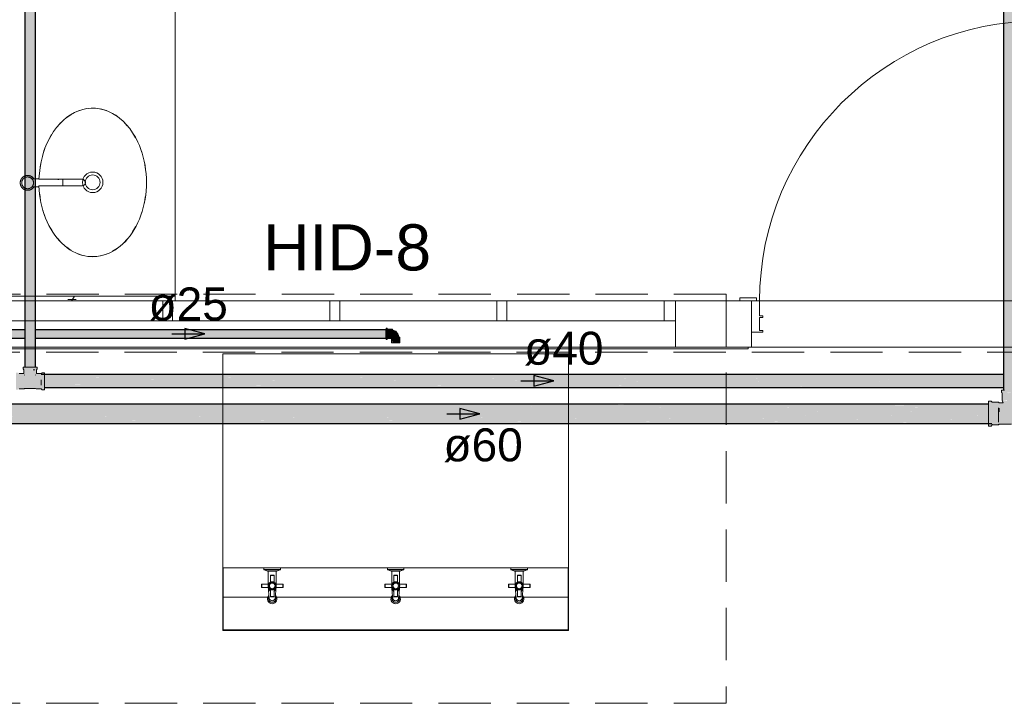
# Model space of a CAD drawing. Header units: millimetres. Extents: x 567 to 934, y -1 to 364.
# Tile 433 of 656: x 760.3 to 766.28, y 41.32 to 45.47. Entities that reach past the tile are written whole.
import ezdxf

# ---------------------------------------------------------------- set-up
doc = ezdxf.new("R2010")
doc.units = ezdxf.units.MM
doc.header["$MEASUREMENT"] = 0
doc.linetypes.add('HIDDEN2', pattern=[0.47625, 0.3175, -0.15875])
doc.linetypes.add('NULL', pattern=[0])
for name, color, linetype, lineweight in [('AF-Condutos', 140, 'Continuous', 25), ('AF-Conexões', 152, 'Continuous', 18), ('AF-Peça de utilização', 152, 'Continuous', 18), ('AF-Sentido conduto', 140, 'Continuous', 30), ('AF-Textos conduto', 7, 'Continuous', 9), ('DI-Detalhes', 1, 'HIDDEN2', 9), ('Textos', 7, 'Continuous', 9)]:
    doc.layers.add(name, color=color, linetype=linetype, lineweight=lineweight)
doc.layers.add('ARQ FINA', color=8, linetype='Continuous')
doc.styles.add('Arial', font='arial.ttf')

msp = doc.modelspace()

# ---------------------------------------------------------------- hatches: boundary and pattern name
at = {"layer": 'AF-Condutos', "linetype": 'Continuous'}
for points in [[(760.3998, 43.3644), (760.3998, 51.0764), (760.3365, 51.0764), (760.3365, 43.3644)], [(766.3778, 43.2246), (766.3778, 50.0665), (766.2789, 50.0665), (766.2789, 43.2246)], [(760.1328, 43.5902), (760.1328, 43.5405), (760.3365, 43.5405), (760.3365, 43.5902)], [(760.3998, 43.5902), (760.3998, 43.5405), (762.5297, 43.5405), (762.5297, 43.5902)], [(760.4344, 43.3199), (766.2789, 43.315), (766.2789, 43.3199)], [(760.4344, 43.3148), (766.2789, 43.304), (766.2789, 43.3148)], [(760.4344, 43.3037), (766.2789, 43.2889), (766.2789, 43.3037)], [(766.2789, 43.315), (760.4544, 43.3199), (760.4544, 43.3148), (766.2789, 43.3149)], [(760.4544, 43.3148), (766.2789, 43.3148), (766.2789, 43.3149)], [(766.2789, 43.304), (760.4544, 43.3148), (760.4544, 43.3037), (766.2789, 43.3038)], [(760.4544, 43.3037), (766.2789, 43.3037), (766.2789, 43.3038)], [(766.2789, 43.2889), (760.4544, 43.3036), (760.4544, 43.2885), (766.2789, 43.2885)], [(760.4344, 43.2885), (766.2789, 43.2724), (766.2789, 43.2885)], [(760.4344, 43.2718), (766.2789, 43.2571), (766.2789, 43.2718)], [(760.4344, 43.2567), (766.2789, 43.2459), (766.2789, 43.2567)], [(760.4344, 43.2455), (766.2789, 43.2405), (766.2789, 43.2455)], [(760.4544, 43.2718), (766.2789, 43.2718), (766.2789, 43.2724), (760.4544, 43.2884)], [(760.4544, 43.2567), (766.2789, 43.2567), (766.2789, 43.2571), (760.4544, 43.2718)], [(766.2789, 43.2457), (766.2789, 43.2459), (760.4544, 43.2566), (760.4544, 43.2455)], [(760.4544, 43.2455), (766.2789, 43.2455), (766.2789, 43.2457)], [(766.2789, 43.2405), (766.2789, 43.2405), (760.4544, 43.2455), (760.4544, 43.2404)], [(760.4544, 43.2404), (766.2789, 43.2404), (766.2789, 43.2405)], [(759.7882, 43.1398), (766.1874, 43.1322), (766.1874, 43.1398)], [(759.7882, 43.1321), (766.1874, 43.1155), (766.1874, 43.1321)], [(759.7882, 43.1154), (766.1874, 43.0927), (766.1874, 43.1154)], [(766.2074, 43.1321), (759.8082, 43.1398), (759.8082, 43.1321)], [(766.2074, 43.1154), (759.8082, 43.1321), (759.8082, 43.1154)], [(766.2074, 43.0926), (759.8082, 43.1154), (759.8082, 43.0926)], [(759.7882, 43.0926), (766.1874, 43.0678), (766.1874, 43.0926)], [(759.7882, 43.0677), (766.1874, 43.045), (766.1874, 43.0677)], [(766.2074, 43.0677), (759.8082, 43.0926), (759.8082, 43.0677)], [(766.2074, 43.0449), (759.8082, 43.0676), (759.8082, 43.0449)], [(759.7882, 43.0449), (766.1874, 43.0283), (766.1874, 43.0449)], [(759.7882, 43.0282), (766.1874, 43.0205), (766.1874, 43.0282)], [(766.2074, 43.0282), (759.8082, 43.0448), (759.8082, 43.0282)], [(766.2074, 43.0205), (759.8082, 43.0282), (759.8082, 43.0205)]]:
    msp.add_hatch(color=151, dxfattribs=at).paths.add_polyline_path(points)
at = {"layer": 'AF-Conexões', "linetype": 'Continuous'}
for points in [[(760.4052, 43.3239), (760.4002, 43.3474), (760.3997, 43.316), (760.3971, 43.3444), (760.3873, 43.3444), (760.3603, 43.3524), (760.3406, 43.3524), (760.3306, 43.3644), (760.3263, 43.3644), (760.3311, 43.3524), (760.3304, 43.3244), (760.3008, 43.3244), (760.2952, 43.33), (760.2812, 43.33), (760.2812, 43.2277), (760.2952, 43.226), (760.2997, 43.2316), (760.332, 43.2316), (760.3346, 43.2347), (760.401, 43.2347), (760.4036, 43.2316), (760.4348, 43.2316), (760.4348, 43.2344), (760.4544, 43.226), (760.4544, 43.3282), (760.4404, 43.3284), (760.4348, 43.3244), (760.4058, 43.3244), (760.4047, 43.3463), (760.4108, 43.3524), (760.4108, 43.3644), (760.3306, 43.3644), (760.3349, 43.3524), (760.3678, 43.3474), (760.3969, 43.3474), (760.3997, 43.316), (760.3998, 43.3444), (760.4024, 43.32), (760.4035, 43.3474)], [(766.2751, 43.1578), (766.2992, 43.1628), (766.308, 43.2046), (766.2971, 43.2096), (766.3485, 43.2096), (766.3586, 43.2246), (766.2684, 43.2246), (766.2705, 43.2068), (766.2705, 43.1628), (766.2772, 43.1461), (766.2533, 43.1442), (766.2484, 43.1504), (766.2108, 43.1504), (766.2034, 43.1578), (766.1874, 43.1578), (766.1874, 43.0084), (766.2034, 43.0058), (766.2108, 43.0173), (766.3278, 43.0175), (766.4023, 43.0194), (766.4072, 43.0132), (766.4411, 43.0169), (766.4522, 43.0058), (766.4682, 43.0058), (766.4682, 43.1552), (766.4522, 43.1578), (766.4448, 43.1504), (766.4072, 43.1504), (766.4072, 43.1403), (766.3784, 43.1461), (766.3851, 43.1628), (766.3834, 43.2056), (766.3893, 43.2096), (766.3893, 43.2246), (766.3586, 43.2246), (766.3485, 43.2096), (766.3085, 43.2068), (766.2992, 43.1628), (766.3007, 43.1578)], [(766.2108, 43.0152), (766.2108, 43.0132), (766.2484, 43.0132)], [(766.2128, 43.0151), (766.2484, 43.0132), (766.2484, 43.0173), (766.2149, 43.0173)]]:
    msp.add_hatch(color=161, dxfattribs=at).paths.add_polyline_path(points)
at = {"layer": 'AF-Peça de utilização', "linetype": 'Continuous'}
for points in [[(762.5365, 43.6001), (762.5297, 43.6001), (762.5297, 43.5491), (762.5365, 43.542)], [(762.5681, 43.5945), (762.5365, 43.5945), (762.5365, 43.5861), (762.5681, 43.5906)], [(762.5681, 43.5906), (762.5365, 43.5861), (762.5365, 43.546), (762.5681, 43.5519)], [(762.5365, 43.5377), (762.5615, 43.5377), (762.5681, 43.5415), (762.5681, 43.5519), (762.5389, 43.5464)], [(762.5615, 43.5377), (762.5615, 43.5107), (762.5681, 43.5107), (762.5692, 43.5464)], [(762.6069, 43.5464), (762.6017, 43.5659), (762.5878, 43.5815), (762.5681, 43.5872), (762.5681, 43.5464)], [(762.6104, 43.5464), (762.5692, 43.5464), (762.5692, 43.5107), (762.6104, 43.5107)], [(762.613, 43.5107), (762.6139, 43.5464), (762.6104, 43.5464), (762.6104, 43.5107)]]:
    msp.add_hatch(color=161, dxfattribs=at).paths.add_polyline_path(points)

# ---------------------------------------------------------------- linework, layer by layer
at = {"layer": 'AF-Condutos'}
for p, q in [((760.3365, 51.0764), (760.3365, 43.5902)), ((760.3998, 43.5902), (760.3998, 51.0764)), ((766.2789, 50.0665), (766.2789, 43.3199)), ((760.3365, 43.5902), (760.1328, 43.5902)), ((760.3365, 43.5902), (760.3365, 43.5405)), ((762.5297, 43.5902), (760.3998, 43.5902)), ((760.3998, 43.5405), (760.3998, 43.5902)), ((762.5297, 43.587), (762.5297, 43.5902)), ((760.1328, 43.5405), (760.3365, 43.5405)), ((760.3365, 43.5405), (760.3365, 43.3644)), ((760.3998, 43.5405), (762.5297, 43.5405)), ((760.3998, 43.3644), (760.3998, 43.5405)), ((762.5297, 43.58), (762.5297, 43.587)), ((762.5297, 43.5706), (762.5297, 43.58)), ((762.5297, 43.5602), (762.5297, 43.5706)), ((762.5297, 43.5507), (762.5297, 43.5602)), ((762.5297, 43.5437), (762.5297, 43.5507)), ((762.5297, 43.5405), (762.5297, 43.5437)), ((766.2789, 43.3199), (760.4344, 43.3199)), ((766.2789, 43.3199), (766.2789, 43.2404)), ((760.4544, 43.2404), (766.2789, 43.2404)), ((766.2789, 43.2404), (766.2789, 43.2246)), ((766.1874, 43.1398), (759.7882, 43.1398)), ((759.8082, 43.0205), (766.2074, 43.0205))]:
    msp.add_line(p, q, dxfattribs=at)
at = {"layer": 'AF-Conexões'}
for p, q in [((760.3248, 43.3644), (760.3248, 43.3524)), ((760.3263, 43.3644), (760.3248, 43.3644)), ((760.3248, 43.3524), (760.3298, 43.3474)), ((760.3306, 43.3644), (760.3263, 43.3644)), ((760.3365, 43.3644), (760.3306, 43.3644)), ((760.3374, 43.3644), (760.3365, 43.3644)), ((760.3463, 43.3644), (760.3374, 43.3644)), ((760.3567, 43.3644), (760.3463, 43.3644)), ((760.3678, 43.3644), (760.3567, 43.3644)), ((760.3789, 43.3644), (760.3678, 43.3644)), ((760.3893, 43.3644), (760.3789, 43.3644)), ((760.3982, 43.3644), (760.3893, 43.3644)), ((760.3998, 43.3644), (760.3982, 43.3644)), ((760.405, 43.3644), (760.3998, 43.3644)), ((760.4093, 43.3644), (760.405, 43.3644)), ((760.4058, 43.3474), (760.4108, 43.3524)), ((760.4108, 43.3644), (760.4093, 43.3644)), ((760.4108, 43.3524), (760.4108, 43.3644)), ((760.3298, 43.3244), (760.3008, 43.3244)), ((760.3298, 43.3474), (760.3298, 43.3244)), ((760.3346, 43.3161), (760.3346, 43.3158)), ((760.3346, 43.3145), (760.3346, 43.3161)), ((760.3346, 43.3158), (760.3346, 43.3152)), ((760.3346, 43.3152), (760.3346, 43.3145)), ((760.3969, 43.3474), (760.3868, 43.3474)), ((760.3868, 43.3474), (760.3919, 43.3474)), ((760.3919, 43.3474), (760.3969, 43.3474)), ((760.4, 43.3163), (760.401, 43.3171)), ((760.4004, 43.3166), (760.4, 43.3163)), ((760.401, 43.3171), (760.4004, 43.3166)), ((760.401, 43.3165), (760.401, 43.3171)), ((760.401, 43.3171), (760.401, 43.3145)), ((760.401, 43.3161), (760.401, 43.3165)), ((760.401, 43.3158), (760.401, 43.3161)), ((760.401, 43.3152), (760.401, 43.3158)), ((760.401, 43.3145), (760.401, 43.3152)), ((760.4058, 43.3244), (760.4058, 43.3474)), ((760.4348, 43.3244), (760.4058, 43.3244)), ((760.4404, 43.33), (760.4348, 43.3244)), ((760.4544, 43.33), (760.4404, 43.33)), ((760.4544, 43.3282), (760.4544, 43.33)), ((760.4544, 43.323), (760.4544, 43.3282)), ((760.4544, 43.3199), (760.4544, 43.323)), ((760.4544, 43.3147), (760.4544, 43.3199)), ((760.4544, 43.304), (760.4544, 43.3147)), ((760.4544, 43.2914), (760.4544, 43.304)), ((760.4544, 43.278), (760.4544, 43.2914)), ((760.3008, 43.2316), (760.332, 43.2316)), ((760.332, 43.2316), (760.3346, 43.2347)), ((760.3346, 43.2347), (760.3678, 43.2347)), ((760.3678, 43.2347), (760.401, 43.2347)), ((760.401, 43.2347), (760.4036, 43.2316)), ((760.4036, 43.2316), (760.4348, 43.2316)), ((760.4348, 43.2699), (760.4348, 43.286)), ((760.4348, 43.286), (760.4348, 43.278)), ((760.4348, 43.278), (760.4348, 43.2699)), ((760.4348, 43.2548), (760.4348, 43.2699)), ((760.4348, 43.2699), (760.4348, 43.2623)), ((760.4348, 43.2623), (760.4348, 43.2548)), ((760.4348, 43.2316), (760.4404, 43.226)), ((760.4544, 43.2645), (760.4544, 43.278)), ((760.4544, 43.252), (760.4544, 43.2645)), ((760.4544, 43.2412), (760.4544, 43.252)), ((760.4544, 43.2404), (760.4544, 43.2412)), ((760.4544, 43.2329), (760.4544, 43.2404)), ((760.4544, 43.2277), (760.4544, 43.2329)), ((760.4404, 43.226), (760.4544, 43.226)), ((760.4544, 43.226), (760.4544, 43.2277)), ((766.2684, 43.2246), (766.2663, 43.2246)), ((766.2663, 43.2246), (766.2663, 43.2096)), ((766.2663, 43.2096), (766.2705, 43.2068)), ((766.2745, 43.2246), (766.2684, 43.2246)), ((766.2705, 43.2068), (766.2705, 43.1628)), ((766.2789, 43.2246), (766.2745, 43.2246)), ((766.2843, 43.2246), (766.2789, 43.2246)), ((766.1874, 43.1578), (766.1874, 43.1552)), ((766.2034, 43.1578), (766.1874, 43.1578)), ((766.1874, 43.1552), (766.1874, 43.1476)), ((766.1874, 43.1476), (766.1874, 43.1398)), ((766.1874, 43.1398), (766.1874, 43.1355)), ((766.1874, 43.1355), (766.1874, 43.1198)), ((766.1874, 43.1198), (766.1874, 43.1014)), ((766.2108, 43.1504), (766.2034, 43.1578)), ((766.2484, 43.1504), (766.2108, 43.1504)), ((766.2518, 43.1461), (766.2484, 43.1504)), ((766.2484, 43.0937), (766.2484, 43.1161)), ((766.2484, 43.1161), (766.2484, 43.1049)), ((766.2772, 43.1461), (766.2518, 43.1461)), ((766.2518, 43.1139), (766.2518, 43.0929)), ((766.2518, 43.1034), (766.2518, 43.1139)), ((766.2705, 43.1628), (766.2735, 43.1578)), ((766.2735, 43.1578), (766.2772, 43.1461)), ((766.1874, 43.1014), (766.1874, 43.0818)), ((766.1874, 43.0818), (766.1874, 43.0621)), ((766.1874, 43.0621), (766.1874, 43.0438)), ((766.2484, 43.1049), (766.2484, 43.0937)), ((766.2484, 43.0699), (766.2484, 43.0937)), ((766.2484, 43.0937), (766.2484, 43.0818)), ((766.2484, 43.0818), (766.2484, 43.0699)), ((766.2484, 43.0475), (766.2484, 43.0699)), ((766.2484, 43.0699), (766.2484, 43.0587)), ((766.2484, 43.0587), (766.2484, 43.0475)), ((766.2518, 43.0929), (766.2518, 43.1034)), ((766.1874, 43.0438), (766.1874, 43.028)), ((766.1874, 43.028), (766.1874, 43.0205)), ((766.1874, 43.0205), (766.1874, 43.0159)), ((766.1874, 43.0159), (766.1874, 43.0084)), ((766.1874, 43.0084), (766.1874, 43.0058)), ((766.1874, 43.0058), (766.2034, 43.0058)), ((766.2034, 43.0058), (766.2108, 43.0132)), ((766.2108, 43.0173), (766.2108, 43.0152)), ((766.2108, 43.016), (766.2108, 43.0173)), ((766.2108, 43.0152), (766.2108, 43.016)), ((766.2108, 43.0132), (766.2484, 43.0132)), ((766.2484, 43.0292), (766.2484, 43.0475)), ((766.2484, 43.0475), (766.2484, 43.0383)), ((766.2484, 43.0383), (766.2484, 43.0292)), ((766.2484, 43.0132), (766.2518, 43.0175)), ((766.2484, 43.0132), (766.2484, 43.0173)), ((766.2484, 43.0173), (766.2484, 43.0152)), ((766.2484, 43.0152), (766.2484, 43.0132)), ((766.2518, 43.0175), (766.3278, 43.0175))]:
    msp.add_line(p, q, dxfattribs=at)
at = {"layer": 'AF-Peça de utilização'}
for p, q in [((762.5297, 43.6001), (762.5297, 43.5989)), ((762.5365, 43.6001), (762.5297, 43.6001)), ((762.5297, 43.5989), (762.5297, 43.5955)), ((762.5297, 43.5955), (762.5297, 43.5902)), ((762.5297, 43.5902), (762.5297, 43.5901)), ((762.5297, 43.5901), (762.5297, 43.5831)), ((762.5365, 43.5989), (762.5365, 43.6001)), ((762.5365, 43.5955), (762.5365, 43.5989)), ((762.5365, 43.5945), (762.5365, 43.5955)), ((762.5365, 43.5902), (762.5365, 43.5945)), ((762.5365, 43.5945), (762.5365, 43.5935)), ((762.5681, 43.5945), (762.5365, 43.5945)), ((762.5365, 43.5935), (762.5365, 43.5906)), ((762.5365, 43.5906), (762.5365, 43.5861)), ((762.5365, 43.5901), (762.5365, 43.5902)), ((762.5365, 43.5831), (762.5365, 43.5901)), ((762.5681, 43.5935), (762.5681, 43.5945)), ((762.5681, 43.5906), (762.5681, 43.5935)), ((762.5681, 43.5902), (762.5681, 43.5906)), ((762.5681, 43.5894), (762.5681, 43.5902)), ((762.5681, 43.5902), (762.5681, 43.5894)), ((762.5786, 43.5856), (762.5681, 43.5902)), ((762.5681, 43.5861), (762.5681, 43.5894)), ((762.5681, 43.5894), (762.5681, 43.5872)), ((762.5754, 43.5869), (762.5681, 43.5894)), ((762.5681, 43.5894), (762.5786, 43.5856)), ((762.5297, 43.5831), (762.5297, 43.5749)), ((762.5297, 43.5749), (762.5297, 43.5661)), ((762.5297, 43.5661), (762.5297, 43.5573)), ((762.5297, 43.5573), (762.5297, 43.5491)), ((762.5297, 43.5491), (762.5297, 43.542)), ((762.5297, 43.542), (762.5297, 43.5405)), ((762.5297, 43.5405), (762.5297, 43.5366)), ((762.5297, 43.5366), (762.5297, 43.5332)), ((762.5297, 43.5332), (762.5297, 43.5321)), ((762.5297, 43.5321), (762.5365, 43.5321)), ((762.5365, 43.5861), (762.5365, 43.5803)), ((762.5365, 43.5749), (762.5365, 43.5831)), ((762.5365, 43.5803), (762.5365, 43.5734)), ((762.5365, 43.5661), (762.5365, 43.5749)), ((762.5365, 43.5734), (762.5365, 43.5661)), ((762.5365, 43.5661), (762.5365, 43.5587)), ((762.5365, 43.5573), (762.5365, 43.5661)), ((762.5365, 43.5587), (762.5365, 43.5519)), ((762.5365, 43.5491), (762.5365, 43.5573)), ((762.5365, 43.5519), (762.5365, 43.546)), ((762.5365, 43.542), (762.5365, 43.5491)), ((762.5365, 43.546), (762.5365, 43.5415)), ((762.5365, 43.5377), (762.5365, 43.542)), ((762.5365, 43.5415), (762.5365, 43.5386)), ((762.5365, 43.5386), (762.5365, 43.5377)), ((762.5365, 43.5366), (762.5365, 43.5377)), ((762.5365, 43.5377), (762.5615, 43.5377)), ((762.5365, 43.5332), (762.5365, 43.5366)), ((762.5365, 43.5321), (762.5365, 43.5332)), ((762.5615, 43.5377), (762.5615, 43.5107)), ((762.565, 43.5464), (762.5624, 43.5464)), ((762.5681, 43.5464), (762.565, 43.5464)), ((762.5681, 43.5872), (762.5681, 43.5837)), ((762.5681, 43.5803), (762.5681, 43.5861)), ((762.5681, 43.5837), (762.5681, 43.5791)), ((762.5681, 43.5734), (762.5681, 43.5803)), ((762.5681, 43.5791), (762.5681, 43.5736)), ((762.5681, 43.5736), (762.5681, 43.5677)), ((762.5681, 43.5661), (762.5681, 43.5734)), ((762.5681, 43.5677), (762.5681, 43.5617)), ((762.5681, 43.5587), (762.5681, 43.5661)), ((762.5681, 43.5617), (762.5681, 43.556)), ((762.5681, 43.5519), (762.5681, 43.5587)), ((762.5681, 43.556), (762.5681, 43.5508)), ((762.5681, 43.5464), (762.5681, 43.5519)), ((762.5681, 43.5508), (762.5681, 43.5464)), ((762.5692, 43.5464), (762.5681, 43.5464)), ((762.5681, 43.546), (762.5681, 43.5464)), ((762.5681, 43.5464), (762.5727, 43.5464)), ((762.5681, 43.5415), (762.5681, 43.546)), ((762.5746, 43.5464), (762.5692, 43.5464)), ((762.5727, 43.5464), (762.5776, 43.5464)), ((762.5809, 43.5464), (762.5746, 43.5464)), ((762.5767, 43.5865), (762.5754, 43.5869)), ((762.5798, 43.5851), (762.5767, 43.5865)), ((762.5776, 43.5464), (762.5826, 43.5464)), ((762.5877, 43.5816), (762.5798, 43.5851)), ((762.5877, 43.5464), (762.5809, 43.5464)), ((762.5826, 43.5464), (762.5879, 43.5464)), ((762.5878, 43.5815), (762.5877, 43.5816)), ((762.5945, 43.5464), (762.5877, 43.5464)), ((762.5947, 43.5737), (762.5878, 43.5815)), ((762.5879, 43.5464), (762.593, 43.5464)), ((762.593, 43.5464), (762.5977, 43.5464)), ((762.6008, 43.5464), (762.5945, 43.5464)), ((762.5976, 43.5704), (762.5947, 43.5737)), ((762.6017, 43.5659), (762.5976, 43.5704)), ((762.5977, 43.5464), (762.6018, 43.5464)), ((762.6062, 43.5464), (762.6008, 43.5464)), ((762.6044, 43.5568), (762.6017, 43.5659)), ((762.6018, 43.5464), (762.6049, 43.5464)), ((762.6076, 43.5464), (762.6044, 43.5568)), ((762.6049, 43.5464), (762.6069, 43.5464)), ((762.6076, 43.5464), (762.6062, 43.5464)), ((762.6069, 43.5464), (762.6076, 43.5464)), ((762.6104, 43.5464), (762.6076, 43.5464)), ((762.613, 43.5464), (762.6104, 43.5464)), ((762.6139, 43.5464), (762.613, 43.5464)), ((762.6139, 43.5107), (762.6139, 43.5464)), ((762.5615, 43.5107), (762.5624, 43.5107)), ((762.5624, 43.5107), (762.565, 43.5107)), ((762.565, 43.5107), (762.5681, 43.5107)), ((762.5681, 43.5107), (762.5692, 43.5107)), ((762.5692, 43.5107), (762.5746, 43.5107)), ((762.5746, 43.5107), (762.5809, 43.5107)), ((762.5809, 43.5107), (762.5877, 43.5107)), ((762.5877, 43.5107), (762.5945, 43.5107)), ((762.5945, 43.5107), (762.6008, 43.5107)), ((762.6008, 43.5107), (762.6062, 43.5107)), ((762.6062, 43.5107), (762.6104, 43.5107)), ((762.6104, 43.5107), (762.613, 43.5107)), ((762.613, 43.5107), (762.6139, 43.5107))]:
    msp.add_line(p, q, dxfattribs=at)
at = {"layer": 'AF-Sentido conduto'}
for p, q in [((761.4278, 43.5654), (761.3071, 43.5977)), ((761.3071, 43.5977), (761.3071, 43.533)), ((761.3071, 43.533), (761.4278, 43.5654)), ((763.5478, 43.2802), (763.4271, 43.3125)), ((763.4271, 43.3125), (763.4271, 43.2478)), ((763.4271, 43.2478), (763.5478, 43.2802)), ((763.0978, 43.0802), (762.9771, 43.1125)), ((762.9771, 43.1125), (762.9771, 43.0478)), ((762.9771, 43.0478), (763.0978, 43.0802))]:
    msp.add_line(p, q, dxfattribs=at)
for points in [[(761.2278, 43.5654), (761.4278, 43.5654)], [(763.3478, 43.2802), (763.5478, 43.2802)], [(762.8978, 43.0802), (763.0978, 43.0802)]]:
    msp.add_lwpolyline(points, dxfattribs=at)
at = {"layer": 'ARQ FINA', "lineweight": 5}
for p, q in [((761.2478, 48.0984), (761.2478, 43.7954)), ((760.422, 44.5076), (760.3756, 44.5076)), ((760.4216, 44.5046), (760.6856, 44.5046)), ((760.5422, 44.5026), (760.5357, 44.5026)), ((760.5661, 44.4826), (760.5661, 44.5044)), ((760.3762, 44.4576), (760.4226, 44.4576)), ((760.6838, 44.4654), (760.4216, 44.4654)), ((760.5661, 44.4653), (760.5661, 44.4826)), ((761.2478, 43.7954), (760.1778, 43.7954)), ((761.2478, 43.7654), (761.2478, 43.7954)), ((764.6778, 43.7854), (764.7778, 43.7854)), ((764.6778, 43.7654), (764.6778, 43.7854)), ((764.7778, 43.7854), (764.7778, 43.7654)), ((760.2178, 43.7654), (761.1728, 43.7654)), ((761.2328, 43.7654), (761.1728, 43.7654)), ((761.1728, 43.7654), (761.1728, 43.6454)), ((761.2328, 43.6454), (761.2328, 43.7654)), ((761.2328, 43.7654), (762.1878, 43.7654)), ((762.2478, 43.7654), (762.1878, 43.7654)), ((762.1878, 43.7654), (762.1878, 43.6454)), ((762.2478, 43.6454), (762.2478, 43.7654)), ((762.2478, 43.7654), (763.2028, 43.7654)), ((763.2628, 43.7654), (763.2028, 43.7654)), ((763.2028, 43.7654), (763.2028, 43.6454)), ((763.2628, 43.6454), (763.2628, 43.7654)), ((763.2628, 43.7654), (764.2178, 43.7654)), ((764.2178, 43.7654), (764.2878, 43.7654)), ((764.2178, 43.6454), (764.2178, 43.7654)), ((764.7478, 43.7654), (764.2878, 43.7654)), ((764.2878, 43.7654), (764.2878, 43.6454)), ((764.7778, 43.7654), (764.6778, 43.7654)), ((764.7478, 43.5754), (764.7478, 43.7654)), ((764.7478, 43.7654), (764.7978, 43.7654)), ((764.7478, 43.4854), (764.7478, 43.7654)), ((764.7978, 43.7654), (764.7978, 43.6754)), ((764.7978, 43.7654), (766.4178, 43.7654)), ((764.7978, 43.6754), (764.8178, 43.6754)), ((764.7978, 43.6654), (764.7978, 43.5854)), ((764.8178, 43.6654), (764.7978, 43.6654)), ((764.8178, 43.6754), (764.8178, 43.6654)), ((764.2878, 43.6454), (760.1478, 43.6454)), ((764.2878, 43.4854), (764.2878, 43.6454)), ((764.8178, 43.5754), (764.7478, 43.5754)), ((764.7978, 43.5854), (764.8178, 43.5854)), ((764.8178, 43.5854), (764.8178, 43.5754)), ((759.8364, 43.4754), (764.7278, 43.4754)), ((760.1478, 43.4854), (764.2878, 43.4854)), ((764.2878, 43.4854), (764.7478, 43.4854)), ((764.7278, 43.4854), (764.7278, 43.4754)), ((766.5478, 43.4854), (764.7478, 43.4854)), ((763.6378, 43.4454), (761.5378, 43.4454)), ((761.5378, 43.4454), (761.5378, 42.1454)), ((763.6378, 42.1454), (763.6378, 43.4454)), ((761.5378, 42.1454), (763.6378, 42.1454)), ((761.5378, 41.7654), (761.5378, 42.1454)), ((761.5398, 42.1454), (761.5398, 41.7654)), ((761.7878, 42.1353), (761.7878, 42.1454)), ((761.7878, 42.1353), (761.8878, 42.1353)), ((761.8101, 42.1244), (761.7897, 42.1325)), ((761.8859, 42.1325), (761.7897, 42.1325)), ((761.8142, 42.1244), (761.8101, 42.1244)), ((761.8142, 42.0468), (761.8142, 42.1244)), ((761.8142, 42.1244), (761.8614, 42.1244)), ((761.8268, 42.0996), (761.8488, 42.0996)), ((761.8268, 42.0572), (761.8268, 42.0996)), ((761.8468, 42.1016), (761.8288, 42.1016)), ((761.8488, 42.0996), (761.8488, 42.0572)), ((761.8656, 42.1244), (761.8614, 42.1244)), ((761.8614, 42.1244), (761.8614, 42.0468)), ((761.8859, 42.1325), (761.8656, 42.1244)), ((761.8878, 42.1454), (761.8878, 42.1353)), ((762.5378, 42.1353), (762.5378, 42.1454)), ((762.5378, 42.1353), (762.6378, 42.1353)), ((762.5601, 42.1244), (762.5397, 42.1325)), ((762.6359, 42.1325), (762.5397, 42.1325)), ((762.5642, 42.1244), (762.5601, 42.1244)), ((762.5642, 42.0468), (762.5642, 42.1244)), ((762.5642, 42.1244), (762.6114, 42.1244)), ((762.5768, 42.0996), (762.5988, 42.0996)), ((762.5768, 42.0572), (762.5768, 42.0996)), ((762.5968, 42.1016), (762.5788, 42.1016)), ((762.5988, 42.0996), (762.5988, 42.0572)), ((762.6156, 42.1244), (762.6114, 42.1244)), ((762.6114, 42.1244), (762.6114, 42.0468)), ((762.6359, 42.1325), (762.6156, 42.1244)), ((762.6378, 42.1454), (762.6378, 42.1353)), ((763.2878, 42.1353), (763.2878, 42.1454)), ((763.2878, 42.1353), (763.3878, 42.1353)), ((763.3101, 42.1244), (763.2897, 42.1325)), ((763.3859, 42.1325), (763.2897, 42.1325)), ((763.3142, 42.1244), (763.3101, 42.1244)), ((763.3142, 42.0468), (763.3142, 42.1244)), ((763.3142, 42.1244), (763.3614, 42.1244)), ((763.3268, 42.0996), (763.3488, 42.0996)), ((763.3268, 42.0572), (763.3268, 42.0996)), ((763.3468, 42.1016), (763.3288, 42.1016)), ((763.3488, 42.0996), (763.3488, 42.0572)), ((763.3656, 42.1244), (763.3614, 42.1244)), ((763.3614, 42.1244), (763.3614, 42.0468)), ((763.3859, 42.1325), (763.3656, 42.1244)), ((763.3878, 42.1454), (763.3878, 42.1353)), ((763.6358, 41.7654), (763.6358, 42.1454)), ((763.6378, 42.1454), (763.6378, 41.7654)), ((761.772, 42.0268), (761.772, 42.0448)), ((761.774, 42.0468), (761.8142, 42.0468)), ((761.774, 42.0468), (761.774, 42.0248)), ((761.8614, 42.0468), (761.9016, 42.0468)), ((761.9016, 42.0248), (761.9016, 42.0468)), ((761.9036, 42.0448), (761.9036, 42.0268)), ((762.522, 42.0268), (762.522, 42.0448)), ((762.524, 42.0468), (762.5642, 42.0468)), ((762.524, 42.0468), (762.524, 42.0248)), ((762.6114, 42.0468), (762.6516, 42.0468)), ((762.6516, 42.0248), (762.6516, 42.0468)), ((762.6536, 42.0448), (762.6536, 42.0268)), ((763.272, 42.0268), (763.272, 42.0448)), ((763.274, 42.0468), (763.3142, 42.0468)), ((763.274, 42.0468), (763.274, 42.0248)), ((763.3614, 42.0468), (763.4016, 42.0468)), ((763.4016, 42.0248), (763.4016, 42.0468)), ((763.4036, 42.0448), (763.4036, 42.0268)), ((761.8142, 42.0248), (761.774, 42.0248)), ((761.8182, 41.977), (761.82, 41.9628)), ((761.8268, 42.0144), (761.8268, 41.972)), ((761.8488, 41.972), (761.8488, 42.0144)), ((761.8574, 41.977), (761.8556, 41.9628)), ((761.9016, 42.0248), (761.8614, 42.0248)), ((762.5642, 42.0248), (762.524, 42.0248)), ((762.5682, 41.977), (762.57, 41.9628)), ((762.5768, 42.0144), (762.5768, 41.972)), ((762.5988, 41.972), (762.5988, 42.0144)), ((762.6074, 41.977), (762.6056, 41.9628)), ((762.6516, 42.0248), (762.6114, 42.0248)), ((763.3142, 42.0248), (763.274, 42.0248)), ((763.3182, 41.977), (763.32, 41.9628)), ((763.3268, 42.0144), (763.3268, 41.972)), ((763.3488, 41.972), (763.3488, 42.0144)), ((763.3574, 41.977), (763.3556, 41.9628)), ((763.4016, 42.0248), (763.3614, 42.0248)), ((761.5398, 41.967), (761.8115, 41.967)), ((761.8268, 41.972), (761.8488, 41.972)), ((761.8468, 41.97), (761.8288, 41.97)), ((761.8641, 41.967), (762.5615, 41.967)), ((762.5768, 41.972), (762.5988, 41.972)), ((762.5968, 41.97), (762.5788, 41.97)), ((762.6141, 41.967), (763.3115, 41.967)), ((763.3268, 41.972), (763.3488, 41.972)), ((763.3468, 41.97), (763.3288, 41.97)), ((763.3641, 41.967), (763.6358, 41.967)), ((761.5378, 41.7654), (761.5378, 41.7694)), ((761.5378, 41.7694), (763.6378, 41.7694)), ((761.5378, 41.7654), (763.6378, 41.7654)), ((761.5378, 41.7654), (761.5398, 41.7654)), ((763.6358, 41.7654), (763.6378, 41.7654)), ((763.6378, 41.7694), (763.6378, 41.7654))]:
    msp.add_line(p, q, dxfattribs=at)
at = {"layer": 'ARQ FINA', "linetype": 'Continuous', "lineweight": 5}
for p, q in [((760.5971, 43.7747), (760.6474, 43.7747)), ((760.6364, 43.7954), (760.6211, 43.7689)), ((761.1643, 43.7954), (761.1609, 43.7894))]:
    msp.add_line(p, q, dxfattribs=at)
at = {"layer": 'ARQ FINA', "lineweight": 5}
for points in [[(760.4216, 44.4654), (760.4255, 44.4136), (760.429, 44.3883), (760.4335, 44.3634), (760.4391, 44.3388), (760.4457, 44.3145), (760.4533, 44.2908), (760.4618, 44.2679), (760.4713, 44.2456), (760.4817, 44.2241), (760.4931, 44.2034), (760.5051, 44.1837), (760.518, 44.1651), (760.5318, 44.1473), (760.5462, 44.1307), (760.5612, 44.1154), (760.5768, 44.1013), (760.5931, 44.0883), (760.6099, 44.0767), (760.627, 44.0664), (760.6446, 44.0576), (760.6625, 44.0501), (760.6808, 44.0441), (760.6992, 44.0395), (760.7177, 44.0364), (760.7365, 44.0347), (760.7553, 44.0346), (760.7739, 44.0359), (760.7925, 44.0387), (760.811, 44.043), (760.8293, 44.0487), (760.8472, 44.0559), (760.8648, 44.0644), (760.8822, 44.0744), (760.8991, 44.0858), (760.9154, 44.0984), (760.9311, 44.1122), (760.9463, 44.1274), (760.9609, 44.1438), (760.9747, 44.1612), (760.9878, 44.1796), (761.0001, 44.1992), (761.0116, 44.2197), (761.0222, 44.241), (761.0318, 44.263), (761.0406, 44.286), (761.0484, 44.3095), (761.0552, 44.3336), (761.061, 44.3581), (761.0658, 44.3832), (761.0695, 44.4086), (761.0722, 44.4341), (761.0738, 44.4598), (761.0743, 44.4858), (761.0737, 44.5117), (761.0721, 44.5374), (761.0694, 44.5629), (761.0656, 44.5883), (761.0608, 44.6134), (761.055, 44.6379), (761.0482, 44.6619), (761.0404, 44.6855), (761.0315, 44.7084), (761.0219, 44.7304), (761.007, 44.7594), (760.9905, 44.7869), (760.9726, 44.8123), (760.9533, 44.8357), (760.9326, 44.8571), (760.9109, 44.876), (760.8881, 44.8925), (760.8643, 44.9066), (760.84, 44.9179), (760.815, 44.9266), (760.7896, 44.9325), (760.764, 44.9357), (760.7382, 44.936), (760.7125, 44.9336), (760.6871, 44.9284), (760.662, 44.9204), (760.6374, 44.9097), (760.6136, 44.8964), (760.5905, 44.8805), (760.5684, 44.8621), (760.5476, 44.8415), (760.5278, 44.8185), (760.5095, 44.7935), (760.4927, 44.7667), (760.4774, 44.738), (760.4638, 44.7078), (760.4577, 44.6922), (760.452, 44.6763), (760.442, 44.6434), (760.434, 44.6096), (760.4279, 44.5753), (760.4216, 44.5046)], [(760.6525, 44.9164), (760.6883, 44.9286)], [(760.7213, 44.9348), (760.7478, 44.9363)], [(760.7478, 44.9363), (760.7611, 44.9359)], [(760.7945, 44.9316), (760.8318, 44.9209)], [(760.8673, 44.9046), (760.8686, 44.9039), (760.898, 44.8852)], [(760.5334, 44.8245), (760.5528, 44.8461)], [(760.5899, 44.8794), (760.6173, 44.8982)], [(760.9341, 44.8549), (760.9578, 44.8297)], [(760.9902, 44.7863), (761.0084, 44.7557)], [(760.4844, 44.7505), (760.4986, 44.7755)], [(760.447, 44.659), (760.4477, 44.6613), (760.4575, 44.6903)], [(761.0332, 44.7029), (761.0464, 44.6662)], [(761.0614, 44.6088), (761.0674, 44.5752), (761.0686, 44.5666)], [(760.4259, 44.5579), (760.4282, 44.5752), (760.4314, 44.5946)], [(760.3528, 44.5276), (760.351, 44.5275), (760.3492, 44.5274), (760.3474, 44.5273), (760.3456, 44.527), (760.3439, 44.5267), (760.3421, 44.5263), (760.3404, 44.5258), (760.3386, 44.5253), (760.3369, 44.5247), (760.3353, 44.524), (760.3336, 44.5233), (760.332, 44.5225), (760.3304, 44.5216), (760.3289, 44.5207), (760.3274, 44.5197), (760.3259, 44.5187), (760.3245, 44.5176), (760.3231, 44.5164), (760.3218, 44.5152), (760.3205, 44.5139), (760.3193, 44.5126), (760.3181, 44.5113), (760.317, 44.5098), (760.3159, 44.5084), (760.3149, 44.5069), (760.314, 44.5054), (760.3131, 44.5038), (760.3123, 44.5022), (760.3115, 44.5006), (760.3109, 44.4989), (760.3102, 44.4972), (760.3097, 44.4955), (760.3092, 44.4938), (760.3088, 44.492), (760.3085, 44.4902), (760.3082, 44.4885), (760.308, 44.4867), (760.3079, 44.4849), (760.3078, 44.4831), (760.3078, 44.4813), (760.3079, 44.4795), (760.3081, 44.4777), (760.3083, 44.4759), (760.3086, 44.4741), (760.309, 44.4724), (760.3094, 44.4706), (760.3099, 44.4689), (760.3105, 44.4672), (760.3112, 44.4655), (760.3119, 44.4639), (760.3127, 44.4622), (760.3135, 44.4606), (760.3144, 44.4591), (760.3154, 44.4576), (760.3164, 44.4561), (760.3175, 44.4547), (760.3187, 44.4533), (760.3198, 44.4519), (760.3211, 44.4506), (760.3224, 44.4494), (760.3238, 44.4482), (760.3252, 44.4471), (760.3266, 44.446), (760.3281, 44.445), (760.3296, 44.444), (760.3312, 44.4431), (760.3328, 44.4423), (760.3344, 44.4415), (760.336, 44.4408), (760.3377, 44.4402), (760.3394, 44.4396), (760.3412, 44.4391), (760.3429, 44.4387), (760.3447, 44.4383), (760.3464, 44.438), (760.3482, 44.4378), (760.35, 44.4377), (760.3518, 44.4376), (760.3528, 44.4376)], [(760.3528, 44.5184), (760.3514, 44.5184), (760.3499, 44.5183), (760.3485, 44.5181), (760.3471, 44.5179), (760.3457, 44.5177), (760.3443, 44.5174), (760.3429, 44.517), (760.3415, 44.5166), (760.3402, 44.5161), (760.3389, 44.5156), (760.3375, 44.515), (760.3363, 44.5144), (760.335, 44.5137), (760.3338, 44.5129), (760.3326, 44.5122), (760.3314, 44.5113), (760.3303, 44.5104), (760.3292, 44.5095), (760.3281, 44.5086), (760.3271, 44.5075), (760.3261, 44.5065), (760.3252, 44.5054), (760.3243, 44.5043), (760.3235, 44.5031), (760.3227, 44.5019), (760.3219, 44.5007), (760.3212, 44.4995), (760.3206, 44.4982), (760.32, 44.4969), (760.3194, 44.4956), (760.3189, 44.4942), (760.3185, 44.4929), (760.3181, 44.4915), (760.3178, 44.4901), (760.3175, 44.4887), (760.3173, 44.4873), (760.3171, 44.4858), (760.317, 44.4844), (760.317, 44.483), (760.317, 44.4815), (760.3171, 44.4801), (760.3172, 44.4787), (760.3174, 44.4773), (760.3176, 44.4758), (760.3179, 44.4744), (760.3183, 44.4731), (760.3187, 44.4717), (760.3191, 44.4703), (760.3197, 44.469), (760.3202, 44.4677), (760.3208, 44.4664), (760.3215, 44.4651), (760.3222, 44.4639), (760.323, 44.4627), (760.3238, 44.4615), (760.3247, 44.4604), (760.3256, 44.4593), (760.3266, 44.4582), (760.3276, 44.4572), (760.3286, 44.4562), (760.3297, 44.4552), (760.3308, 44.4543), (760.3319, 44.4535), (760.3331, 44.4527), (760.3343, 44.4519), (760.3356, 44.4512), (760.3368, 44.4505), (760.3381, 44.4499), (760.3395, 44.4493), (760.3408, 44.4488), (760.3422, 44.4484), (760.3435, 44.448), (760.3449, 44.4476), (760.3463, 44.4474), (760.3477, 44.4471), (760.3492, 44.4469), (760.3506, 44.4468), (760.352, 44.4468), (760.3528, 44.4468)], [(760.3902, 44.5076), (760.3892, 44.5091), (760.3881, 44.5105), (760.3869, 44.5119), (760.3858, 44.5132), (760.3845, 44.5145), (760.3832, 44.5158), (760.3818, 44.517), (760.3804, 44.5181), (760.379, 44.5192), (760.3775, 44.5202), (760.376, 44.5211), (760.3744, 44.522), (760.3728, 44.5229), (760.3712, 44.5236), (760.3696, 44.5243), (760.3679, 44.525), (760.3662, 44.5256), (760.3644, 44.5261), (760.3627, 44.5265), (760.3609, 44.5268), (760.3592, 44.5271), (760.3574, 44.5274), (760.3556, 44.5275), (760.3538, 44.5276), (760.3528, 44.5276)], [(760.3528, 44.4468), (760.3542, 44.4468), (760.3557, 44.4469), (760.3571, 44.447), (760.3585, 44.4472), (760.3599, 44.4475), (760.3613, 44.4478), (760.3627, 44.4482), (760.3641, 44.4486), (760.3654, 44.4491), (760.3667, 44.4496), (760.3681, 44.4502), (760.3693, 44.4508), (760.3706, 44.4515), (760.3718, 44.4522), (760.373, 44.453), (760.3742, 44.4539), (760.3753, 44.4547), (760.3764, 44.4557), (760.3775, 44.4566), (760.3785, 44.4576), (760.3795, 44.4587), (760.3804, 44.4598), (760.3813, 44.4609), (760.3821, 44.462), (760.3829, 44.4632), (760.3837, 44.4645), (760.3844, 44.4657), (760.385, 44.467), (760.3856, 44.4683), (760.3862, 44.4696), (760.3867, 44.471), (760.3871, 44.4723), (760.3875, 44.4737), (760.3878, 44.4751), (760.3881, 44.4765), (760.3883, 44.4779), (760.3885, 44.4793), (760.3886, 44.4808), (760.3886, 44.4822), (760.3886, 44.4836), (760.3885, 44.4851), (760.3884, 44.4865), (760.3882, 44.4879), (760.388, 44.4893), (760.3877, 44.4907), (760.3873, 44.4921), (760.3869, 44.4935), (760.3865, 44.4948), (760.3859, 44.4962), (760.3854, 44.4975), (760.3847, 44.4988), (760.3841, 44.5), (760.3834, 44.5013), (760.3826, 44.5025), (760.3818, 44.5037), (760.3809, 44.5048), (760.38, 44.5059), (760.379, 44.507), (760.378, 44.508), (760.377, 44.509), (760.3759, 44.5099), (760.3748, 44.5108), (760.3737, 44.5117), (760.3725, 44.5125), (760.3713, 44.5133), (760.37, 44.514), (760.3688, 44.5147), (760.3675, 44.5153), (760.3661, 44.5158), (760.3648, 44.5163), (760.3634, 44.5168), (760.3621, 44.5172), (760.3607, 44.5175), (760.3593, 44.5178), (760.3579, 44.518), (760.3564, 44.5182), (760.355, 44.5183), (760.3536, 44.5184), (760.3528, 44.5184)], [(761.0736, 44.5077), (761.074, 44.4854), (761.0736, 44.4633)], [(760.3528, 44.4376), (760.3546, 44.4376), (760.3564, 44.4377), (760.3582, 44.4379), (760.36, 44.4382), (760.3617, 44.4385), (760.3635, 44.4389), (760.3652, 44.4393), (760.367, 44.4399), (760.3687, 44.4405), (760.3703, 44.4411), (760.372, 44.4419), (760.3736, 44.4427), (760.3752, 44.4435), (760.3767, 44.4445), (760.3782, 44.4454), (760.3797, 44.4465), (760.3811, 44.4476), (760.3825, 44.4488), (760.3838, 44.45), (760.3851, 44.4512), (760.3863, 44.4525), (760.3875, 44.4539), (760.3886, 44.4553), (760.3897, 44.4568), (760.3907, 44.4583)], [(760.4315, 44.3757), (760.4282, 44.3955), (760.4258, 44.4137)], [(761.0687, 44.4044), (761.0674, 44.3955), (761.0615, 44.3622)], [(760.4577, 44.28), (760.4477, 44.3094), (760.4469, 44.3118)], [(761.0465, 44.3048), (761.0333, 44.2681)], [(760.4988, 44.1949), (760.4843, 44.2204)], [(761.0085, 44.2152), (760.9904, 44.1847)], [(760.553, 44.1244), (760.5334, 44.1463)], [(760.9579, 44.1412), (760.9343, 44.116)], [(760.6176, 44.0723), (760.59, 44.0912)], [(760.8982, 44.0857), (760.8686, 44.0668), (760.8676, 44.0662)], [(760.6886, 44.042), (760.6528, 44.0542)], [(760.7478, 44.0344), (760.7217, 44.0359)], [(760.7614, 44.0348), (760.7478, 44.0344)], [(760.832, 44.0499), (760.7948, 44.0392)]]:
    msp.add_lwpolyline(points, dxfattribs=at)
for centre, radius in [((760.7478, 44.4857), 0.0621), ((760.7478, 44.4857), 0.045), ((761.8378, 42.0358), 0.023), ((761.8378, 42.0358), 0.0171), ((762.5878, 42.0358), 0.023), ((762.5878, 42.0358), 0.0171), ((763.3378, 42.0358), 0.023), ((763.3378, 42.0358), 0.0171)]:
    msp.add_circle(centre, radius, dxfattribs=at)
for centre, radius, start, end in [((766.4978, 43.7654), 1.7, 90, 180), ((760.3528, 44.4826), 0.045, 155.36314, 168.65844), ((760.3528, 44.4826), 0.0358, 126.99394, 148.35232), ((760.3528, 44.4826), 0.045, 121.49901, 131.15367), ((760.3528, 44.4826), 0.045, 90, 97.22698), ((760.3528, 44.4826), 0.0358, 90, 95.01839), ((760.3528, 44.4826), 0.045, 84.09781, 90), ((760.3528, 44.4826), 0.0358, 82.84529, 90), ((760.3528, 44.4826), 0.045, 47.44363, 60.70055), ((760.3528, 44.4826), 0.0358, 38.95432, 52.13323), ((760.6838, 44.485), 0.0196, 270, 84.58255), ((760.3528, 44.4826), 0.045, 191.2838, 201.32142), ((760.3528, 44.4826), 0.045, 227.44363, 240.70055), ((760.3528, 44.4826), 0.0358, 218.95432, 232.13323), ((760.3528, 44.4826), 0.045, 264.09781, 270), ((760.3528, 44.4826), 0.0358, 262.84529, 270), ((760.3528, 44.4826), 0.0358, 270, 275.01839), ((760.3528, 44.4826), 0.045, 270, 277.22698), ((760.3528, 44.4826), 0.0358, 306.99394, 328.35232), ((760.3528, 44.4826), 0.045, 301.49901, 311.15367), ((761.7908, 42.1353), 0.003, 180, 248.39992), ((761.8288, 42.0996), 0.002, 90, 180), ((761.8468, 42.0996), 0.002, 0, 90), ((761.8848, 42.1353), 0.003, 291.60008, 0), ((762.5408, 42.1353), 0.003, 180, 248.39992), ((762.5788, 42.0996), 0.002, 90, 180), ((762.5968, 42.0996), 0.002, 0, 90), ((762.6348, 42.1353), 0.003, 291.60008, 0), ((763.2908, 42.1353), 0.003, 180, 248.39992), ((763.3288, 42.0996), 0.002, 90, 180), ((763.3468, 42.0996), 0.002, 0, 90), ((763.3848, 42.1353), 0.003, 291.60008, 0), ((761.774, 42.0448), 0.002, 90, 180), ((761.8378, 42.0357), 0.0245, 116.60548, 243.39452), ((761.8248, 42.0572), 0.00201, 300, 0), ((761.8378, 42.0423), 0.0184, 53.49595, 126.50405), ((761.8378, 42.0357), 0.0245, 296.60548, 63.39452), ((761.8508, 42.0572), 0.00202, 180, 233.88955), ((761.9016, 42.0448), 0.002, 0, 90), ((762.524, 42.0448), 0.002, 90, 180), ((762.5878, 42.0357), 0.0245, 116.60548, 243.39452), ((762.5748, 42.0572), 0.00201, 300, 0), ((762.5878, 42.0423), 0.0184, 53.49595, 126.50405), ((762.5878, 42.0357), 0.0245, 296.60548, 63.39452), ((762.6008, 42.0572), 0.00202, 180, 233.88955), ((762.6516, 42.0448), 0.002, 0, 90), ((763.274, 42.0448), 0.002, 90, 180), ((763.3378, 42.0357), 0.0245, 116.60548, 243.39452), ((763.3248, 42.0572), 0.00201, 300, 0), ((763.3378, 42.0423), 0.0184, 53.49595, 126.50405), ((763.3378, 42.0357), 0.0245, 296.60548, 63.39452), ((763.3508, 42.0572), 0.00202, 180, 233.88955), ((763.4016, 42.0448), 0.002, 0, 90), ((761.774, 42.0268), 0.002, 180, 270), ((761.8378, 41.9558), 0.0288, 132.77504, 47.21428), ((762.7632, 42.0808), 0.9507, 183.37463, 186.27008), ((761.853, 42.0303), 0.0383, 188.16559, 226.90616), ((761.8248, 42.0144), 0.00201, 0, 60), ((761.8378, 42.0293), 0.0184, 233.49595, 306.50405), ((761.8226, 42.0303), 0.0383, 313.09384, 351.83441), ((761.8378, 42.0357), 0.0245, 296.60548, 333.57216), ((761.8508, 42.0144), 0.00202, 126.11045, 180), ((760.9124, 42.0808), 0.9507, 353.7297, 356.62537), ((761.9016, 42.0268), 0.002, 270, 0), ((762.524, 42.0268), 0.002, 180, 270), ((762.5878, 41.9558), 0.0288, 132.77504, 47.21428), ((763.5132, 42.0808), 0.9507, 183.37463, 186.27008), ((762.603, 42.0303), 0.0383, 188.16559, 226.90616), ((762.5748, 42.0144), 0.00201, 0, 60), ((762.5878, 42.0293), 0.0184, 233.49595, 306.50405), ((762.5726, 42.0303), 0.0383, 313.09384, 351.83441), ((762.5878, 42.0357), 0.0245, 296.60548, 333.57216), ((762.6008, 42.0144), 0.00202, 126.11045, 180), ((761.6624, 42.0808), 0.9507, 353.7297, 356.62537), ((762.6516, 42.0268), 0.002, 270, 0), ((763.274, 42.0268), 0.002, 180, 270), ((763.3378, 41.9558), 0.0288, 132.77504, 47.21428), ((764.2632, 42.0808), 0.9507, 183.37463, 186.27008), ((763.353, 42.0303), 0.0383, 188.16559, 226.90616), ((763.3248, 42.0144), 0.00201, 0, 60), ((763.3378, 42.0293), 0.0184, 233.49595, 306.50405), ((763.3226, 42.0303), 0.0383, 313.09384, 351.83441), ((763.3378, 42.0357), 0.0245, 296.60548, 333.57216), ((763.3508, 42.0144), 0.00202, 126.11045, 180), ((762.4124, 42.0808), 0.9507, 353.7297, 356.62537), ((763.4016, 42.0268), 0.002, 270, 0), ((761.8378, 41.9591), 0.0231, 145.24688, 34.75312), ((761.8378, 41.9628), 0.0178, 180, 270), ((761.8288, 41.972), 0.002, 180, 270), ((761.8378, 41.9628), 0.0178, 270, 0), ((761.8468, 41.972), 0.002, 270, 0), ((762.5878, 41.9591), 0.0231, 145.24688, 34.75312), ((762.5878, 41.9628), 0.0178, 180, 270), ((762.5788, 41.972), 0.002, 180, 270), ((762.5878, 41.9628), 0.0178, 270, 0), ((762.5968, 41.972), 0.002, 270, 0), ((763.3378, 41.9591), 0.0231, 145.24688, 34.75312), ((763.3378, 41.9628), 0.0178, 180, 270), ((763.3288, 41.972), 0.002, 180, 270), ((763.3378, 41.9628), 0.0178, 270, 0), ((763.3468, 41.972), 0.002, 270, 0)]:
    msp.add_arc(centre, radius, start, end, dxfattribs=at)
at = {"layer": 'DI-Detalhes'}
for points in [[(760.027, 52.3705), (766.9734, 52.3705), (766.9734, 43.4546), (760.027, 43.4546), (760.027, 52.3705)], [(759.9912, 43.8067), (764.5936, 43.8067), (764.5936, 41.3227), (759.9912, 41.3227), (759.9912, 43.8067)]]:
    msp.add_lwpolyline(points, dxfattribs=at)

# ---------------------------------------------------------------- texts
at = {"layer": 'AF-Textos conduto', "linetype": 'NULL', "char_height": 0.2, "width": 0.962805, "line_spacing_factor": 0.6, "style": 'Arial'}
for s, insert, attachment_point in [('ø25', (761.3278, 43.6419), 8), ('ø40', (763.3679, 43.3731), 7), ('ø60', (762.8781, 42.7865), 7)]:
    msp.add_mtext(s, dxfattribs=dict(at, insert=insert, attachment_point=attachment_point))
at = {"layer": 'Textos', "linetype": 'NULL', "insert": (762.2924, 43.9467), "char_height": 0.28, "width": 2.042805, "attachment_point": 8, "line_spacing_factor": 0.6, "style": 'Arial'}
msp.add_mtext('HID-8', dxfattribs=at)

doc.saveas('drawing.dxf')
